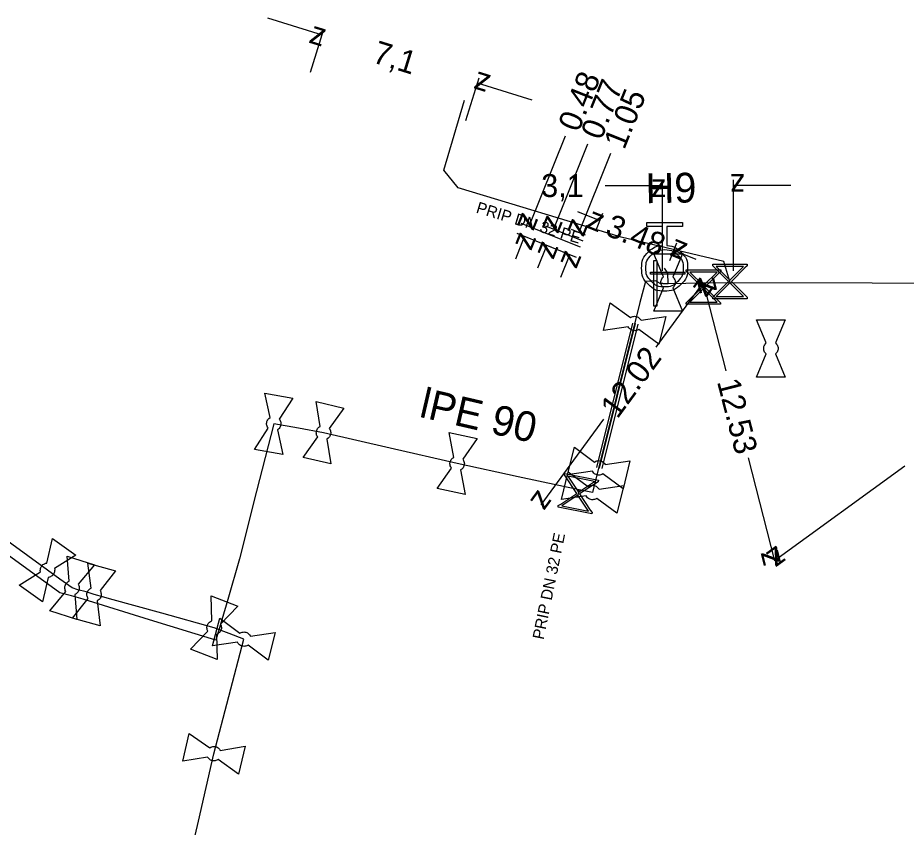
# Model space of a CAD drawing. Extents: x -643842 to -636370, y -1119190 to -1110210.
# Drawn here: x -637183.89 to -637145.13, y -1116073.7 to -1116038.37 of the extents above; entities that cross this region are included whole.
import ezdxf

# ---------------------------------------------------------------- set-up
doc = ezdxf.new("R2010")
doc.units = 0
for name, color, linetype in [('22', 7, 'Continuous'), ('Default', 7, 'Continuous'), ('Level 10', 7, 'Continuous'), ('Level 16', 7, 'Continuous'), ('Level 20', 7, 'Continuous'), ('Level 21', 7, 'Continuous'), ('Level 23', 7, 'Continuous'), ('Level 28', 7, 'Continuous'), ('Level 29', 7, 'Continuous'), ('Level 30', 7, 'Continuous'), ('Level 32', 7, 'Continuous'), ('Level 33', 7, 'Continuous')]:
    doc.layers.add(name, color=color, linetype=linetype)

msp = doc.modelspace()

# ---------------------------------------------------------------- linework, layer by layer
at = {"layer": 'Default'}
for points in [[(-637155.578, -1116048.304), (-637155.219, -1116048.333), (-637154.961, -1116048.593), (-637154.67, -1116048.886), (-637154.67, -1116049.302), (-637154.67, -1116049.716), (-637154.963, -1116050.008), (-637155.256, -1116050.3), (-637155.672, -1116050.3), (-637156.084, -1116050.3), (-637156.377, -1116050.008), (-637156.67, -1116049.716), (-637156.67, -1116049.302), (-637156.67, -1116048.886), (-637156.379, -1116048.593), (-637156.121, -1116048.331), (-637155.762, -1116048.304)], [(-637155.672, -1116048.486), (-637156.01, -1116048.486), (-637156.247, -1116048.723), (-637156.484, -1116048.96), (-637156.484, -1116049.298), (-637156.484, -1116049.636), (-637156.247, -1116049.873), (-637156.01, -1116050.111), (-637155.672, -1116050.111), (-637155.336, -1116050.111), (-637155.098, -1116049.873), (-637154.859, -1116049.636), (-637154.859, -1116049.298), (-637154.859, -1116048.96), (-637155.097, -1116048.723), (-637155.334, -1116048.486), (-637155.672, -1116048.486)], [(-637155.724, -1116050.157), (-637155.764, -1116050.123), (-637155.791, -1116050.075), (-637155.833, -1116050.002), (-637155.833, -1116049.92), (-637155.833, -1116049.838), (-637155.79, -1116049.763), (-637155.764, -1116049.716), (-637155.724, -1116049.682)], [(-637155.315, -1116049.682), (-637155.276, -1116049.716), (-637155.249, -1116049.763), (-637155.208, -1116049.838), (-637155.208, -1116049.92), (-637155.208, -1116050.002), (-637155.249, -1116050.075), (-637155.276, -1116050.123), (-637155.316, -1116050.157)], [(-637157.158, -1116051.458), (-637157.115, -1116051.428), (-637157.062, -1116051.413), (-637156.981, -1116051.39), (-637156.902, -1116051.41), (-637156.822, -1116051.43), (-637156.759, -1116051.489), (-637156.72, -1116051.526), (-637156.697, -1116051.573)], [(-637156.795, -1116051.97), (-637156.838, -1116051.999), (-637156.889, -1116052.014), (-637156.973, -1116052.036), (-637157.052, -1116052.017), (-637157.132, -1116051.997), (-637157.193, -1116051.939), (-637157.232, -1116051.901), (-637157.256, -1116051.854)], [(-637151.237, -1116053.039), (-637151.278, -1116053.005), (-637151.305, -1116052.958), (-637151.346, -1116052.884), (-637151.346, -1116052.803), (-637151.346, -1116052.721), (-637151.303, -1116052.645), (-637151.278, -1116052.599), (-637151.237, -1116052.564)], [(-637150.829, -1116052.564), (-637150.789, -1116052.599), (-637150.763, -1116052.645), (-637150.721, -1116052.721), (-637150.721, -1116052.803), (-637150.721, -1116052.884), (-637150.763, -1116052.958), (-637150.789, -1116053.005), (-637150.83, -1116053.039)], [(-637172.964, -1116056.288), (-637172.996, -1116056.247), (-637173.015, -1116056.197), (-637173.042, -1116056.115), (-637173.028, -1116056.035), (-637173.013, -1116055.954), (-637172.959, -1116055.889), (-637172.924, -1116055.847), (-637172.879, -1116055.821)], [(-637172.477, -1116055.893), (-637172.444, -1116055.934), (-637172.426, -1116055.985), (-637172.398, -1116056.065), (-637172.412, -1116056.145), (-637172.427, -1116056.226), (-637172.482, -1116056.293), (-637172.516, -1116056.334), (-637172.561, -1116056.36)], [(-637170.803, -1116056.666), (-637170.834, -1116056.624), (-637170.85, -1116056.572), (-637170.873, -1116056.489), (-637170.854, -1116056.41), (-637170.836, -1116056.33), (-637170.779, -1116056.268), (-637170.742, -1116056.228), (-637170.695, -1116056.203)], [(-637170.298, -1116056.295), (-637170.266, -1116056.338), (-637170.251, -1116056.39), (-637170.227, -1116056.471), (-637170.246, -1116056.55), (-637170.264, -1116056.63), (-637170.323, -1116056.694), (-637170.358, -1116056.734), (-637170.405, -1116056.758)], [(-637164.97, -1116058.02), (-637165.001, -1116057.978), (-637165.018, -1116057.927), (-637165.043, -1116057.844), (-637165.026, -1116057.765), (-637165.008, -1116057.685), (-637164.952, -1116057.622), (-637164.916, -1116057.581), (-637164.87, -1116057.556)], [(-637164.471, -1116057.641), (-637164.439, -1116057.683), (-637164.423, -1116057.735), (-637164.397, -1116057.816), (-637164.414, -1116057.895), (-637164.432, -1116057.975), (-637164.489, -1116058.041), (-637164.524, -1116058.08), (-637164.571, -1116058.105)], [(-637158.723, -1116057.759), (-637158.68, -1116057.729), (-637158.628, -1116057.714), (-637158.547, -1116057.691), (-637158.467, -1116057.711), (-637158.388, -1116057.731), (-637158.325, -1116057.791), (-637158.286, -1116057.827), (-637158.263, -1116057.874)], [(-637158.361, -1116058.271), (-637158.404, -1116058.3), (-637158.455, -1116058.315), (-637158.539, -1116058.337), (-637158.618, -1116058.318), (-637158.697, -1116058.298), (-637158.759, -1116058.24), (-637158.798, -1116058.202), (-637158.822, -1116058.155)], [(-637158.991, -1116058.835), (-637158.948, -1116058.804), (-637158.895, -1116058.79), (-637158.814, -1116058.767), (-637158.735, -1116058.787), (-637158.655, -1116058.806), (-637158.592, -1116058.866), (-637158.553, -1116058.902), (-637158.53, -1116058.95)], [(-637158.628, -1116059.346), (-637158.671, -1116059.376), (-637158.723, -1116059.391), (-637158.806, -1116059.413), (-637158.885, -1116059.393), (-637158.965, -1116059.374), (-637159.026, -1116059.316), (-637159.066, -1116059.278), (-637159.089, -1116059.231)], [(-637182.895, -1116062.553), (-637182.907, -1116062.503), (-637182.902, -1116062.45), (-637182.891, -1116062.364), (-637182.844, -1116062.297), (-637182.796, -1116062.231), (-637182.719, -1116062.196), (-637182.67, -1116062.173), (-637182.617, -1116062.169)], [(-637182.286, -1116062.407), (-637182.273, -1116062.458), (-637182.279, -1116062.512), (-637182.289, -1116062.596), (-637182.336, -1116062.663), (-637182.384, -1116062.729), (-637182.463, -1116062.765), (-637182.511, -1116062.788), (-637182.564, -1116062.792)], [(-637181.788, -1116063.414), (-637181.815, -1116063.37), (-637181.826, -1116063.317), (-637181.843, -1116063.233), (-637181.818, -1116063.155), (-637181.793, -1116063.077), (-637181.731, -1116063.02), (-637181.691, -1116062.983), (-637181.642, -1116062.962)], [(-637181.254, -1116063.087), (-637181.226, -1116063.131), (-637181.215, -1116063.185), (-637181.197, -1116063.267), (-637181.222, -1116063.345), (-637181.247, -1116063.423), (-637181.311, -1116063.482), (-637181.35, -1116063.519), (-637181.398, -1116063.539)], [(-637180.822, -1116063.714), (-637180.85, -1116063.671), (-637180.863, -1116063.619), (-637180.883, -1116063.535), (-637180.861, -1116063.456), (-637180.839, -1116063.377), (-637180.779, -1116063.318), (-637180.741, -1116063.279), (-637180.693, -1116063.257)], [(-637180.3, -1116063.367), (-637180.27, -1116063.41), (-637180.257, -1116063.464), (-637180.237, -1116063.545), (-637180.259, -1116063.624), (-637180.281, -1116063.703), (-637180.342, -1116063.764), (-637180.38, -1116063.802), (-637180.428, -1116063.824)], [(-637175.597, -1116065.139), (-637175.621, -1116065.093), (-637175.629, -1116065.04), (-637175.641, -1116064.954), (-637175.612, -1116064.878), (-637175.582, -1116064.801), (-637175.517, -1116064.748), (-637175.475, -1116064.713), (-637175.425, -1116064.696)], [(-637175.045, -1116064.842), (-637175.019, -1116064.889), (-637175.011, -1116064.943), (-637174.999, -1116065.026), (-637175.028, -1116065.102), (-637175.058, -1116065.179), (-637175.125, -1116065.234), (-637175.165, -1116065.268), (-637175.215, -1116065.285)], [(-637174.198, -1116065.231), (-637174.155, -1116065.202), (-637174.104, -1116065.188), (-637174.02, -1116065.167), (-637173.941, -1116065.188), (-637173.862, -1116065.208), (-637173.801, -1116065.267), (-637173.762, -1116065.305), (-637173.739, -1116065.353)], [(-637173.843, -1116065.747), (-637173.886, -1116065.778), (-637173.939, -1116065.791), (-637174.02, -1116065.813), (-637174.099, -1116065.792), (-637174.178, -1116065.772), (-637174.241, -1116065.711), (-637174.279, -1116065.675), (-637174.302, -1116065.627)], [(-637175.516, -1116070.237), (-637175.474, -1116070.206), (-637175.423, -1116070.191), (-637175.34, -1116070.167), (-637175.26, -1116070.185), (-637175.18, -1116070.204), (-637175.118, -1116070.261), (-637175.078, -1116070.297), (-637175.054, -1116070.344)], [(-637175.145, -1116070.742), (-637175.187, -1116070.773), (-637175.24, -1116070.789), (-637175.32, -1116070.813), (-637175.4, -1116070.795), (-637175.48, -1116070.776), (-637175.544, -1116070.718), (-637175.583, -1116070.682), (-637175.608, -1116070.635)]]:
    msp.add_open_spline(points, degree=3, dxfattribs=at)
at = {"layer": 'Level 10'}
for points in [[(-637172.998, -1116038.369), (-637170.611, -1116039.112)], [(-637171.117, -1116040.739), (-637170.536, -1116038.874)], [(-637164.337, -1116042.849), (-637163.756, -1116040.984)], [(-637161.443, -1116041.965), (-637163.83, -1116041.222)], [(-637160.014, -1116043.537), (-637161.596, -1116047.477)], [(-637159.027, -1116043.889), (-637160.519, -1116047.599)], [(-637158.024, -1116044.3), (-637159.412, -1116047.743)], [(-637158.26, -1116045.692), (-637155.76, -1116045.692)], [(-637155.76, -1116049.42), (-637155.76, -1116045.442)], [(-637152.662, -1116049.42), (-637152.662, -1116045.442)], [(-637150.162, -1116045.692), (-637152.662, -1116045.692)], [(-637159.464, -1116046.831), (-637158.49, -1116047.223)], [(-637158.668, -1116047.665), (-637158.359, -1116046.898)], [(-637159.336, -1116048.384), (-637161.92, -1116047.346)], [(-637159.229, -1116048.118), (-637160.844, -1116047.469)], [(-637159.124, -1116047.859), (-637159.737, -1116047.612)], [(-637162.166, -1116048.897), (-637161.775, -1116047.923)], [(-637159.515, -1116048.83), (-637162.099, -1116047.792)], [(-637161.197, -1116049.284), (-637160.805, -1116048.31)], [(-637159.515, -1116048.829), (-637161.13, -1116048.18)], [(-637155.439, -1116048.965), (-637155.13, -1116048.198)], [(-637160.196, -1116049.687), (-637159.803, -1116048.713)], [(-637159.515, -1116048.829), (-637160.128, -1116048.582)], [(-637154.287, -1116048.915), (-637155.261, -1116048.523)], [(-637156.033, -1116052.74), (-637153.974, -1116049.924)], [(-637152.99, -1116053.786), (-637153.974, -1116049.924)], [(-637158.339, -1116055.895), (-637161.07, -1116059.63)], [(-637152.026, -1116057.573), (-637150.88, -1116062.07)], [(-637145.195, -1116057.938), (-637150.88, -1116062.07)]]:
    msp.add_lwpolyline(points, dxfattribs=at)
at = {"layer": 'Level 16'}
for points in [[(-637156.133, -1116050.96), (-637156.133, -1116048.96), (-637156.008, -1116048.96), (-637156.008, -1116050.96), (-637156.133, -1116050.96)], [(-637153.57, -1116049.13), (-637152.07, -1116049.13), (-637152.07, -1116049.196), (-637152.164, -1116049.284), (-637152.757, -1116049.879), (-637152.07, -1116050.564), (-637152.07, -1116050.63), (-637153.57, -1116050.63), (-637153.57, -1116050.564), (-637152.882, -1116049.879), (-637153.476, -1116049.285), (-637153.57, -1116049.196), (-637153.57, -1116049.13)], [(-637156.28, -1116049.47), (-637154.78, -1116049.47), (-637154.78, -1116049.564), (-637156.28, -1116049.564), (-637156.28, -1116049.47)], [(-637154.722, -1116049.371), (-637153.222, -1116049.375), (-637153.223, -1116049.441), (-637153.317, -1116049.529), (-637153.911, -1116050.122), (-637153.226, -1116050.809), (-637153.226, -1116050.875), (-637154.726, -1116050.871), (-637154.726, -1116050.806), (-637154.036, -1116050.122), (-637154.629, -1116049.527), (-637154.723, -1116049.437), (-637154.722, -1116049.371)], [(-637154.565, -1116049.466), (-637153.973, -1116050.06), (-637153.381, -1116049.468), (-637154.565, -1116049.466)], [(-637153.413, -1116049.224), (-637152.819, -1116049.816), (-637152.228, -1116049.224), (-637153.413, -1116049.224)], [(-637152.222, -1116050.536), (-637152.819, -1116049.941), (-637153.413, -1116050.536), (-637152.222, -1116050.536)], [(-637153.378, -1116050.781), (-637153.974, -1116050.184), (-637154.569, -1116050.778), (-637153.378, -1116050.781)], [(-637158.85, -1116060.024), (-637160.319, -1116059.724), (-637160.306, -1116059.659), (-637160.197, -1116059.592), (-637159.497, -1116059.128), (-637160.033, -1116058.319), (-637160.019, -1116058.254), (-637158.55, -1116058.554), (-637158.563, -1116058.619), (-637159.375, -1116059.153), (-637158.91, -1116059.853), (-637158.836, -1116059.959), (-637158.85, -1116060.024)], [(-637159.889, -1116058.376), (-637159.423, -1116059.079), (-637158.722, -1116058.615), (-637159.889, -1116058.376)], [(-637158.985, -1116059.901), (-637159.448, -1116059.201), (-637160.146, -1116059.664), (-637158.985, -1116059.901)]]:
    msp.add_lwpolyline(points, dxfattribs=at)
at = {"layer": 'Level 21'}
for points in [[(-637155.75, -1116049.97), (-637155.805, -1116049.965), (-637155.86, -1116049.96), (-637156.06, -1116049.854), (-637156.51, -1116049.88), (-637156.75, -1116050.8), (-637157.78, -1116054.945), (-637158.81, -1116059.09), (-637159.4, -1116058.97), (-637162.06, -1116058.4), (-637164.72, -1116057.83), (-637167.635, -1116057.155), (-637170.55, -1116056.48), (-637171.635, -1116056.285), (-637172.72, -1116056.09), (-637173.47, -1116059.035), (-637174.22, -1116061.98), (-637174.73, -1116063.76), (-637175.24, -1116065.54), (-637178.14, -1116064.64), (-637181.04, -1116063.74), (-637181.55, -1116063.605), (-637182.06, -1116063.47), (-637184.51, -1116061.68)], [(-637155.75, -1116049.97), (-637155.516, -1116049.967), (-637153.974, -1116049.945), (-637152.812, -1116049.929), (-637134.23, -1116049.97)], [(-637176.68, -1116076.37), (-637176.005, -1116073.43), (-637175.33, -1116070.49), (-637174.675, -1116067.99), (-637174.02, -1116065.49), (-637174.67, -1116065.24), (-637175.32, -1116064.99), (-637177.6, -1116064.36), (-637179.88, -1116063.73), (-637180.13, -1116063.66), (-637180.56, -1116063.54), (-637180.9, -1116063.42), (-637181.27, -1116063.33), (-637181.52, -1116063.25), (-637182.055, -1116062.865), (-637182.59, -1116062.48), (-637185.025, -1116060.725)]]:
    msp.add_lwpolyline(points, dxfattribs=at)
at = {"layer": 'Level 23'}
for points in [[(-637152.812, -1116049.929), (-637152.82, -1116049.88), (-637153.09, -1116049.01), (-637157.57, -1116047.94), (-637164.67, -1116045.79), (-637165.3, -1116045.02), (-637164.4, -1116041.96)], [(-637155.516, -1116049.967), (-637155.53, -1116049.517), (-637155.67, -1116049.3)], [(-637153.974, -1116050.124), (-637153.974, -1116049.945)], [(-637159.4, -1116058.97), (-637159.434, -1116059.139), (-637159.469, -1116059.308)]]:
    msp.add_lwpolyline(points, dxfattribs=at)
at = {"layer": 'Level 28'}
for points in [[(-637156.145, -1116048.67), (-637154.895, -1116048.67), (-637155.315, -1116049.682)], [(-637155.724, -1116049.682), (-637156.145, -1116048.67)], [(-637155.316, -1116050.157), (-637154.895, -1116051.17), (-637156.145, -1116051.17), (-637155.724, -1116050.157)], [(-637157.256, -1116051.854), (-637158.341, -1116052.018), (-637158.039, -1116050.805), (-637157.158, -1116051.458)], [(-637155.613, -1116051.408), (-637155.915, -1116052.621), (-637156.795, -1116051.97)], [(-637156.697, -1116051.573), (-637155.613, -1116051.408)], [(-637151.659, -1116051.553), (-637150.409, -1116051.553), (-637150.829, -1116052.564)], [(-637151.237, -1116052.564), (-637151.659, -1116051.553)], [(-637150.83, -1116053.039), (-637150.409, -1116054.053), (-637151.659, -1116054.053), (-637151.237, -1116053.039)], [(-637172.879, -1116055.821), (-637173.114, -1116054.749), (-637171.884, -1116054.97), (-637172.477, -1116055.893)], [(-637170.695, -1116056.203), (-637170.877, -1116055.121), (-637169.659, -1116055.403), (-637170.298, -1116056.295)], [(-637172.326, -1116057.431), (-637173.556, -1116057.21), (-637172.964, -1116056.288)], [(-637172.561, -1116056.36), (-637172.326, -1116057.431)], [(-637164.87, -1116057.556), (-637165.069, -1116056.477), (-637163.847, -1116056.739), (-637164.471, -1116057.641)], [(-637170.223, -1116057.839), (-637171.441, -1116057.557), (-637170.803, -1116056.666)], [(-637170.405, -1116056.758), (-637170.223, -1116057.839)], [(-637158.822, -1116058.155), (-637159.907, -1116058.319), (-637159.605, -1116057.106), (-637158.723, -1116057.759)], [(-637157.179, -1116057.709), (-637157.48, -1116058.922), (-637158.361, -1116058.271)], [(-637158.263, -1116057.874), (-637157.179, -1116057.709)], [(-637164.371, -1116059.183), (-637165.593, -1116058.921), (-637164.97, -1116058.02)], [(-637164.571, -1116058.105), (-637164.371, -1116059.183)], [(-637159.089, -1116059.231), (-637160.174, -1116059.395), (-637159.872, -1116058.182), (-637158.991, -1116058.835)], [(-637157.446, -1116058.785), (-637157.748, -1116059.998), (-637158.628, -1116059.346)], [(-637158.53, -1116058.95), (-637157.446, -1116058.785)], [(-637182.617, -1116062.169), (-637182.367, -1116061.1), (-637181.353, -1116061.83), (-637182.286, -1116062.407)], [(-637181.642, -1116062.962), (-637181.734, -1116061.869), (-637180.544, -1116062.25), (-637181.254, -1116063.087)], [(-637180.693, -1116063.257), (-637180.826, -1116062.168), (-637179.622, -1116062.504), (-637180.3, -1116063.367)], [(-637182.813, -1116063.86), (-637183.827, -1116063.13), (-637182.895, -1116062.553)], [(-637182.564, -1116062.792), (-637182.813, -1116063.86)], [(-637181.306, -1116064.631), (-637182.496, -1116064.25), (-637181.788, -1116063.414)], [(-637181.398, -1116063.539), (-637181.306, -1116064.631)], [(-637180.294, -1116064.912), (-637181.498, -1116064.576), (-637180.822, -1116063.714)], [(-637180.428, -1116063.824), (-637180.294, -1116064.912)], [(-637175.425, -1116064.696), (-637175.455, -1116063.599), (-637174.288, -1116064.048), (-637175.045, -1116064.842)], [(-637175.388, -1116065.778), (-637175.071, -1116064.569), (-637174.198, -1116065.231)], [(-637175.185, -1116066.381), (-637176.352, -1116065.932), (-637175.597, -1116065.139)], [(-637175.215, -1116065.285), (-637175.185, -1116066.381)], [(-637173.739, -1116065.353), (-637172.652, -1116065.202), (-637172.969, -1116066.411), (-637173.843, -1116065.747)], [(-637174.302, -1116065.627), (-637175.388, -1116065.778)], [(-637176.688, -1116070.819), (-637176.408, -1116069.601), (-637175.516, -1116070.237)], [(-637175.054, -1116070.344), (-637173.972, -1116070.161), (-637174.252, -1116071.379), (-637175.145, -1116070.742)], [(-637175.608, -1116070.635), (-637176.688, -1116070.819)]]:
    msp.add_lwpolyline(points, dxfattribs=at)
at = {"layer": 'Level 29'}
for points in [[(-637158.629, -1116057.993), (-637157.059, -1116051.693)], [(-637156.841, -1116051.747), (-637158.411, -1116058.047)]]:
    msp.add_lwpolyline(points, dxfattribs=at)
at = {"layer": 'Level 30'}
msp.add_lwpolyline([(-637156.95, -1116051.72), (-637158.52, -1116058.02)], dxfattribs=at)
at = {"layer": 'Level 33'}
msp.add_lwpolyline([(-637155.762, -1116048.304), (-637155.762, -1116047.484), (-637156.451, -1116047.484), (-637156.451, -1116047.3), (-637154.889, -1116047.3), (-637154.889, -1116047.484), (-637155.578, -1116047.484), (-637155.578, -1116048.304)], dxfattribs=at)

# ---------------------------------------------------------------- texts
at = {"layer": '22'}
for rotation, p in [(343.1528, (-637163.926, -1116046.866)), (78.4621, (-637160.949, -1116065.535))]:
    msp.add_text('PRIP DN 32 PE', height=0.5, rotation=rotation, dxfattribs=at).set_placement(p)
at = {"layer": 'Level 10'}
for s, rotation, p in [('z', 342.7142, (-637171.237, -1116039.441)), ('7,1', 342.7142, (-637168.464, -1116040.304)), ('z', 162.7142, (-637163.204, -1116040.893)), ('0.48', 68.1322, (-637159.42, -1116043.398)), ('0.77', 68.0875, (-637158.432, -1116043.75)), ('1.05', 68.046, (-637157.43, -1116044.162)), ('z', 180, (-637152.162, -1116045.192)), ('z', 248.1322, (-637161.873, -1116046.826)), ('z', 338.0702, (-637159.141, -1116047.5)), ('z', 248.0875, (-637160.797, -1116046.949)), ('z', 248.046, (-637159.689, -1116047.092)), ('3.48', 338.0702, (-637158.311, -1116047.834)), ('z', 68.1322, (-637161.497, -1116048.573)), ('z', 158.0702, (-637154.611, -1116048.246)), ('z', 68.0875, (-637160.528, -1116048.961)), ('z', 68.046, (-637159.526, -1116049.364)), ('z', 53.8297, (-637153.865, -1116050.623)), ('z', 104.2913, (-637153.366, -1116050.285)), ('12.02', 53.8297, (-637157.729, -1116055.907)), ('12.53', 284.2912, (-637153.388, -1116054.248)), ('z', 233.8297, (-637161.179, -1116058.931)), ('z', 284.2912, (-637151.488, -1116061.709)), ('z', 216.0069, (-637150.769, -1116061.372))]:
    msp.add_text(s, height=1, rotation=rotation, dxfattribs=at).set_placement(p)
for s, p in [('3,1', (-637161.055, -1116046.192)), ('z', (-637156.26, -1116046.192))]:
    msp.add_text(s, height=1, dxfattribs=at).set_placement(p)
at = {"layer": 'Level 20'}
msp.add_text('lPE 90', height=1.3, rotation=346.9623, dxfattribs=at).set_placement((-637166.417, -1116055.777))
at = {"layer": 'Level 32'}
msp.add_text('H9', height=1.3, rotation=1, dxfattribs=at).set_placement((-637156.492, -1116046.465))

doc.saveas('drawing.dxf')
